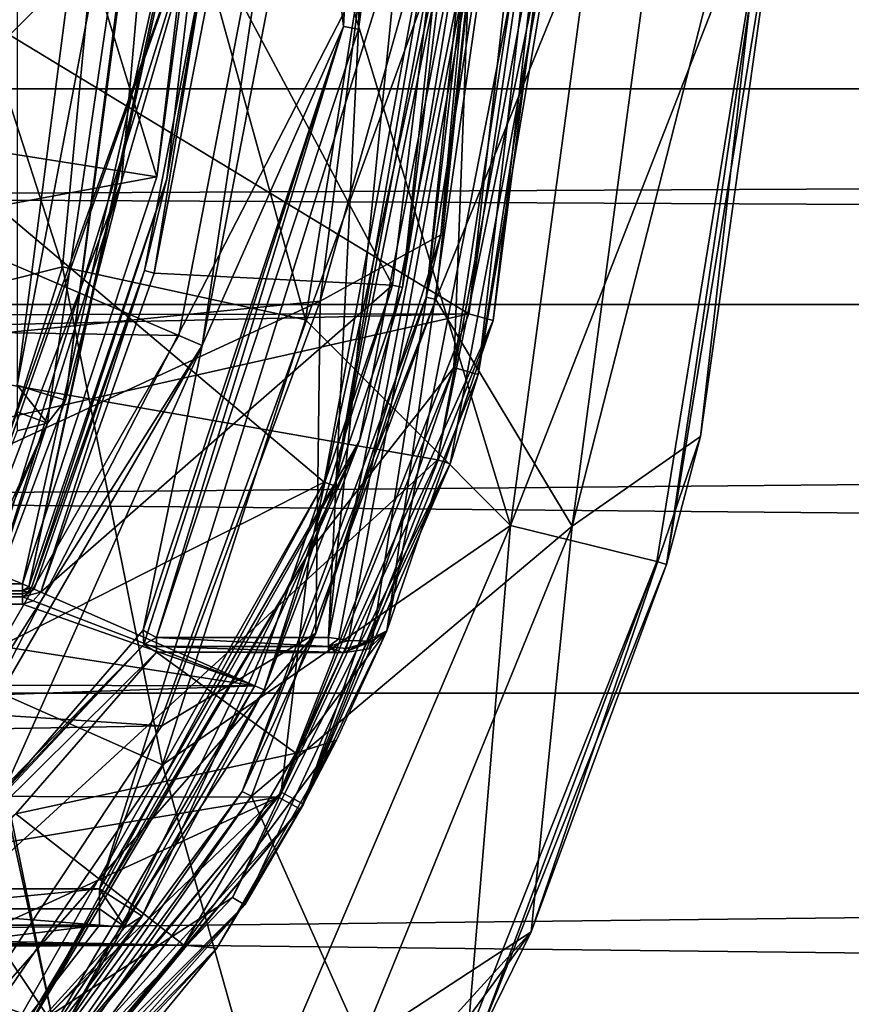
# Model space of a CAD drawing. Extents: x -250 to 250, y -963 to 894.
# Tile 469 of 656: x 7 to 15, y -812 to -803. Entities that reach past the tile are written whole.
import ezdxf

# ---------------------------------------------------------------- set-up
doc = ezdxf.new("R2010")
doc.units = 0
doc.header["$LTSCALE"] = 65.185185
for name, color, linetype in [('1658', 7, 'CONTINUOUS'), ('1659', 7, 'CONTINUOUS'), ('1661', 7, 'CONTINUOUS'), ('1662', 7, 'CONTINUOUS'), ('1664', 7, 'CONTINUOUS'), ('1679', 7, 'CONTINUOUS'), ('1680', 7, 'CONTINUOUS'), ('2534', 7, 'CONTINUOUS'), ('2539', 7, 'CONTINUOUS'), ('2541', 7, 'CONTINUOUS'), ('2543', 7, 'CONTINUOUS'), ('2545', 7, 'CONTINUOUS'), ('3876', 7, 'CONTINUOUS'), ('3877', 7, 'CONTINUOUS'), ('3878', 7, 'CONTINUOUS'), ('3880', 7, 'CONTINUOUS'), ('3881', 7, 'CONTINUOUS'), ('3882', 7, 'CONTINUOUS'), ('3896', 7, 'CONTINUOUS'), ('3897', 7, 'CONTINUOUS'), ('3899', 7, 'CONTINUOUS'), ('3910', 7, 'CONTINUOUS'), ('3924', 7, 'CONTINUOUS'), ('3925', 7, 'CONTINUOUS'), ('3926', 7, 'CONTINUOUS'), ('3928', 7, 'CONTINUOUS'), ('3934', 7, 'CONTINUOUS'), ('3935', 7, 'CONTINUOUS'), ('3936', 7, 'CONTINUOUS'), ('4005', 7, 'CONTINUOUS'), ('4046', 7, 'CONTINUOUS'), ('4047', 7, 'CONTINUOUS'), ('4048', 7, 'CONTINUOUS'), ('4075', 7, 'CONTINUOUS'), ('4076', 7, 'CONTINUOUS'), ('4077', 7, 'CONTINUOUS'), ('4087', 7, 'CONTINUOUS'), ('4281', 7, 'CONTINUOUS'), ('4282', 7, 'CONTINUOUS'), ('4284', 7, 'CONTINUOUS'), ('4286', 7, 'CONTINUOUS'), ('4287', 7, 'CONTINUOUS'), ('4290', 7, 'CONTINUOUS'), ('4300', 7, 'CONTINUOUS'), ('4301', 7, 'CONTINUOUS'), ('4313', 7, 'CONTINUOUS'), ('4342', 7, 'CONTINUOUS'), ('4345', 7, 'CONTINUOUS'), ('4350', 7, 'CONTINUOUS'), ('4351', 7, 'CONTINUOUS'), ('4354', 7, 'CONTINUOUS'), ('4369', 7, 'CONTINUOUS'), ('4370', 7, 'CONTINUOUS'), ('4481', 7, 'CONTINUOUS'), ('4483', 7, 'CONTINUOUS'), ('4484', 7, 'CONTINUOUS'), ('4486', 7, 'CONTINUOUS'), ('4487', 7, 'CONTINUOUS'), ('4502', 7, 'CONTINUOUS'), ('4504', 7, 'CONTINUOUS'), ('4507', 7, 'CONTINUOUS'), ('663', 7, 'CONTINUOUS')]:
    doc.layers.add(name, color=color, linetype=linetype)

msp = doc.modelspace()

# ---------------------------------------------------------------- linework, layer by layer
at = {"layer": '1658', "color": 7, "linetype": 'CONTINUOUS'}
for points in [[(12.8571, -799.6974, -68.65), (14.3639, -800.9913, -68.65), (11.7918, -807.576, -68.65), (12.8571, -799.6974, -68.65)], [(14.3639, -800.9913, -68.65), (13.235, -807.9329, -68.65), (11.7918, -807.576, -68.65), (14.3639, -800.9913, -68.65)], [(11.7918, -807.576, -68.65), (11.37, -812.6286, -68.65), (9.3276, -813.3539, -68.65), (11.7918, -807.576, -68.65)], [(13.235, -807.9329, -68.65), (11.37, -812.6286, -68.65), (11.7918, -807.576, -68.65), (13.235, -807.9329, -68.65)]]:
    msp.add_3dface(points, dxfattribs=at)
at = {"layer": '1659', "color": 7, "linetype": 'CONTINUOUS'}
for points in [[(11.0579, -805.3518, -15.65), (13.499, -799.3569, -15.65), (11.838, -797.9231, -15.65), (11.0579, -805.3518, -15.65)], [(12.3982, -807.5824, -15.65), (13.499, -799.3569, -15.65), (11.0579, -805.3518, -15.65), (12.3982, -807.5824, -15.65)], [(9.2403, -810.2425, -15.65), (12.3982, -807.5824, -15.65), (11.0579, -805.3518, -15.65), (9.2403, -810.2425, -15.65)], [(10.3242, -812.6723, -15.65), (12.3982, -807.5824, -15.65), (9.2403, -810.2425, -15.65), (10.3242, -812.6723, -15.65)], [(6.696, -813.8912, -15.65), (10.3242, -812.6723, -15.65), (9.2403, -810.2425, -15.65), (6.696, -813.8912, -15.65)]]:
    msp.add_3dface(points, dxfattribs=at)
at = {"layer": '1661', "color": 7, "linetype": 'CONTINUOUS'}
for points in [[(13.6631, -806.6986, -16.65), (14.4648, -800.9963, -68.55), (14.4997, -799.3521, -16.65), (13.6631, -806.6986, -16.65)], [(13.3303, -807.96, -68.55), (14.4648, -800.9963, -68.55), (13.6631, -806.6986, -16.65), (13.3303, -807.96, -68.55)], [(11.9952, -811.5793, -16.65), (13.3303, -807.96, -68.55), (13.6631, -806.6986, -16.65), (11.9952, -811.5793, -16.65)], [(11.4587, -812.6748, -68.55), (13.3303, -807.96, -68.55), (11.9952, -811.5793, -16.65), (11.4587, -812.6748, -68.55)], [(7.149, -818.2052, -16.65), (11.4587, -812.6748, -68.55), (11.9952, -811.5793, -16.65), (7.149, -818.2052, -16.65)]]:
    msp.add_3dface(points, dxfattribs=at)
at = {"layer": '1662', "color": 7, "linetype": 'CONTINUOUS'}
for points in [[(3.6, -806, -64.65), (10.7493, -798.8559, -64.65), (3.6, -793, -64.65), (3.6, -806, -64.65)], [(9.9186, -805.3655, -64.65), (10.7493, -798.8559, -64.65), (3.6, -806, -64.65), (9.9186, -805.3655, -64.65)], [(8.3592, -809.5494, -64.65), (9.9186, -805.3655, -64.65), (1.8012, -809.1168, -64.65), (8.3592, -809.5494, -64.65)], [(1.8012, -809.1168, -64.65), (9.9186, -805.3655, -64.65), (3.6, -806, -64.65), (1.8012, -809.1168, -64.65)], [(-8.2051, -809.8483, -64.65), (8.3592, -809.5494, -64.65), (1.8012, -809.1168, -64.65), (-8.2051, -809.8483, -64.65)], [(8.3592, -809.5494, -64.65), (-8.2051, -809.8483, -64.65), (6.2044, -812.7988, -64.65), (8.3592, -809.5494, -64.65)]]:
    msp.add_3dface(points, dxfattribs=at)
at = {"layer": '1664', "color": 7, "linetype": 'CONTINUOUS'}
for points in [[(10.9603, -805.3278, -15.75), (11.738, -797.9239, -15.75), (11.1047, -804.7147, -63.65), (10.9603, -805.3278, -15.75)], [(11.1047, -804.7147, -63.65), (11.738, -797.9239, -15.75), (11.7498, -798.8599, -63.65), (11.1047, -804.7147, -63.65)], [(9.8763, -808.6371, -63.65), (10.9603, -805.3278, -15.75), (11.1047, -804.7147, -63.65), (9.8763, -808.6371, -63.65)], [(9.1512, -810.1972, -15.75), (10.9603, -805.3278, -15.75), (9.8763, -808.6371, -63.65), (9.1512, -810.1972, -15.75)], [(6.0733, -814.3731, -63.65), (9.1512, -810.1972, -15.75), (9.8763, -808.6371, -63.65), (6.0733, -814.3731, -63.65)], [(6.624, -813.8236, -15.75), (9.1512, -810.1972, -15.75), (6.0733, -814.3731, -63.65), (6.624, -813.8236, -15.75)]]:
    msp.add_3dface(points, dxfattribs=at)
at = {"layer": '1679', "color": 7, "linetype": 'CONTINUOUS'}
for points in [[(13.499, -799.3569, -15.65), (12.3982, -807.5824, -15.65), (14.4997, -799.3521, -16.65), (13.499, -799.3569, -15.65)], [(12.3982, -807.5824, -15.65), (13.6631, -806.6986, -16.65), (14.4997, -799.3521, -16.65), (12.3982, -807.5824, -15.65)], [(12.3982, -807.5824, -15.65), (11.9952, -811.5793, -16.65), (13.6631, -806.6986, -16.65), (12.3982, -807.5824, -15.65)], [(12.3982, -807.5824, -15.65), (10.3242, -812.6723, -15.65), (11.9952, -811.5793, -16.65), (12.3982, -807.5824, -15.65)], [(7.5554, -816.4607, -15.65), (7.149, -818.2052, -16.65), (11.9952, -811.5793, -16.65), (7.5554, -816.4607, -15.65)], [(10.3242, -812.6723, -15.65), (7.5554, -816.4607, -15.65), (11.9952, -811.5793, -16.65), (10.3242, -812.6723, -15.65)]]:
    msp.add_3dface(points, dxfattribs=at)
at = {"layer": '1680', "color": 7, "linetype": 'CONTINUOUS'}
for points in [[(10.7493, -798.8559, -64.65), (9.9186, -805.3655, -64.65), (11.7498, -798.8599, -63.65), (10.7493, -798.8559, -64.65)], [(9.9186, -805.3655, -64.65), (11.1047, -804.7147, -63.65), (11.7498, -798.8599, -63.65), (9.9186, -805.3655, -64.65)], [(9.9186, -805.3655, -64.65), (9.8763, -808.6371, -63.65), (11.1047, -804.7147, -63.65), (9.9186, -805.3655, -64.65)], [(9.9186, -805.3655, -64.65), (8.3592, -809.5494, -64.65), (9.8763, -808.6371, -63.65), (9.9186, -805.3655, -64.65)], [(6.2044, -812.7988, -64.65), (6.0733, -814.3731, -63.65), (9.8763, -808.6371, -63.65), (6.2044, -812.7988, -64.65)], [(8.3592, -809.5494, -64.65), (6.2044, -812.7988, -64.65), (9.8763, -808.6371, -63.65), (8.3592, -809.5494, -64.65)]]:
    msp.add_3dface(points, dxfattribs=at)
at = {"layer": '2534', "color": 7, "linetype": 'CONTINUOUS'}
for points in [[(13.235, -807.9329, -68.65), (14.3639, -800.9913, -68.65), (13.3303, -807.96, -68.55), (13.235, -807.9329, -68.65)], [(14.3639, -800.9913, -68.65), (14.4648, -800.9963, -68.55), (13.3303, -807.96, -68.55), (14.3639, -800.9913, -68.65)], [(11.37, -812.6286, -68.65), (13.235, -807.9329, -68.65), (11.4587, -812.6748, -68.55), (11.37, -812.6286, -68.65)], [(13.235, -807.9329, -68.65), (13.3303, -807.96, -68.55), (11.4587, -812.6748, -68.55), (13.235, -807.9329, -68.65)]]:
    msp.add_3dface(points, dxfattribs=at)
at = {"layer": '2539', "color": 7, "linetype": 'CONTINUOUS'}
for points in [[(11.0579, -805.3518, -15.65), (11.838, -797.9231, -15.65), (10.9603, -805.3278, -15.75), (11.0579, -805.3518, -15.65)], [(11.838, -797.9231, -15.65), (11.738, -797.9239, -15.75), (10.9603, -805.3278, -15.75), (11.838, -797.9231, -15.65)], [(11.0579, -805.3518, -15.65), (10.9603, -805.3278, -15.75), (9.1512, -810.1972, -15.75), (11.0579, -805.3518, -15.65)], [(9.2403, -810.2425, -15.65), (11.0579, -805.3518, -15.65), (9.1512, -810.1972, -15.75), (9.2403, -810.2425, -15.65)], [(9.2403, -810.2425, -15.65), (9.1512, -810.1972, -15.75), (6.624, -813.8236, -15.75), (9.2403, -810.2425, -15.65)], [(6.696, -813.8912, -15.65), (9.2403, -810.2425, -15.65), (6.624, -813.8236, -15.75), (6.696, -813.8912, -15.65)]]:
    msp.add_3dface(points, dxfattribs=at)
at = {"layer": '2541', "color": 7, "linetype": 'CONTINUOUS'}
for points in [[(7.3811, -805.029, -68.45), (3.5, -793, -68.45), (7.9589, -799.0019, -68.45), (7.3811, -805.029, -68.45)], [(3.5, -806, -68.45), (3.5, -793, -68.45), (7.3811, -805.029, -68.45), (3.5, -806, -68.45)], [(6.126, -808.9426, -68.45), (3.5, -806, -68.45), (7.3811, -805.029, -68.45), (6.126, -808.9426, -68.45)]]:
    msp.add_3dface(points, dxfattribs=at)
at = {"layer": '2543', "color": 7, "linetype": 'CONTINUOUS'}
for points in [[(12.8571, -799.6974, -68.65), (11.7918, -807.576, -68.65), (10.2551, -802.5265, -68.55), (12.8571, -799.6974, -68.65)], [(10.2551, -802.5265, -68.55), (11.7918, -807.576, -68.65), (9.7725, -805.5508, -68.55), (10.2551, -802.5265, -68.55)], [(9.7725, -805.5508, -68.55), (11.7918, -807.576, -68.65), (8.364, -809.9333, -68.55), (9.7725, -805.5508, -68.55)], [(11.7918, -807.576, -68.65), (9.3276, -813.3539, -68.65), (8.364, -809.9333, -68.55), (11.7918, -807.576, -68.65)], [(8.364, -809.9333, -68.55), (9.3276, -813.3539, -68.65), (5.0764, -814.7437, -68.55), (8.364, -809.9333, -68.55)]]:
    msp.add_3dface(points, dxfattribs=at)
at = {"layer": '2545', "color": 7, "linetype": 'CONTINUOUS'}
for points in [[(7.3811, -805.029, -68.45), (7.9589, -799.0019, -68.45), (9.7725, -805.5508, -68.55), (7.3811, -805.029, -68.45)], [(7.9589, -799.0019, -68.45), (10.2551, -802.5265, -68.55), (9.7725, -805.5508, -68.55), (7.9589, -799.0019, -68.45)], [(6.126, -808.9426, -68.45), (7.3811, -805.029, -68.45), (8.364, -809.9333, -68.55), (6.126, -808.9426, -68.45)], [(7.3811, -805.029, -68.45), (9.7725, -805.5508, -68.55), (8.364, -809.9333, -68.55), (7.3811, -805.029, -68.45)], [(6.126, -808.9426, -68.45), (8.364, -809.9333, -68.55), (5.0764, -814.7437, -68.55), (6.126, -808.9426, -68.45)]]:
    msp.add_3dface(points, dxfattribs=at)
at = {"layer": '3876', "color": 7, "linetype": 'CONTINUOUS'}
msp.add_3dface([(7.9905, -798.0349, 0.35), (6.9326, -791.3049, 0.35), (6.9326, -806.1951, 0.35), (7.9905, -798.0349, 0.35)], dxfattribs=at)
at = {"layer": '3877', "color": 7, "linetype": 'CONTINUOUS'}
for points in [[(10.6313, -805.2083, -58.15), (8.895, -801.9537, -58.15), (11.3989, -798.998, -58.15), (10.6313, -805.2083, -58.15)], [(8.2837, -805.0908, -58.15), (8.895, -801.9537, -58.15), (10.6313, -805.2083, -58.15), (8.2837, -805.0908, -58.15)], [(7.1671, -808.2332, -58.15), (8.2837, -805.0908, -58.15), (10.6313, -805.2083, -58.15), (7.1671, -808.2332, -58.15)], [(9.2743, -809.1546, -58.15), (7.1671, -808.2332, -58.15), (10.6313, -805.2083, -58.15), (9.2743, -809.1546, -58.15)], [(7.0932, -808.3182, -58.15), (7.1671, -808.2332, -58.15), (9.2743, -809.1546, -58.15), (7.0932, -808.3182, -58.15)], [(6.9852, -808.35, -58.15), (7.0932, -808.3182, -58.15), (9.2743, -809.1546, -58.15), (6.9852, -808.35, -58.15)], [(4.1, -808.35, -58.15), (6.9852, -808.35, -58.15), (9.2743, -809.1546, -58.15), (4.1, -808.35, -58.15)], [(6.4525, -809.15, -58.15), (4.1, -808.35, -58.15), (9.2743, -809.1546, -58.15), (6.4525, -809.15, -58.15)], [(6.6246, -809.2484, -58.15), (6.4525, -809.15, -58.15), (9.2743, -809.1546, -58.15), (6.6246, -809.2484, -58.15)], [(7.2935, -812.5031, -58.15), (6.6246, -809.2484, -58.15), (9.2743, -809.1546, -58.15), (7.2935, -812.5031, -58.15)], [(6.6278, -809.4462, -58.15), (6.6246, -809.2484, -58.15), (7.2935, -812.5031, -58.15), (6.6278, -809.4462, -58.15)], [(5.9732, -810.5252, -58.15), (6.6278, -809.4462, -58.15), (7.2935, -812.5031, -58.15), (5.9732, -810.5252, -58.15)], [(5.1, -811.6752, -58.15), (5.9732, -810.5252, -58.15), (7.2935, -812.5031, -58.15), (5.1, -811.6752, -58.15)], [(5.1, -812.35, -58.15), (5.1, -811.6752, -58.15), (7.2935, -812.5031, -58.15), (5.1, -812.35, -58.15)]]:
    msp.add_3dface(points, dxfattribs=at)
at = {"layer": '3878', "color": 7, "linetype": 'CONTINUOUS'}
for points in [[(10.7286, -805.2313, -58.05), (11.4989, -798.997, -58.05), (11.4013, -801.1033, -7.15), (10.7286, -805.2313, -58.05)], [(10.3041, -806.7427, -7.15), (10.7286, -805.2313, -58.05), (11.4013, -801.1033, -7.15), (10.3041, -806.7427, -7.15)], [(9.365, -809.1967, -58.05), (10.7286, -805.2313, -58.05), (10.3041, -806.7427, -7.15), (9.365, -809.1967, -58.05)], [(8.166, -811.424, -7.15), (9.365, -809.1967, -58.05), (10.3041, -806.7427, -7.15), (8.166, -811.424, -7.15)], [(7.3733, -812.5634, -58.05), (9.365, -809.1967, -58.05), (8.166, -811.424, -7.15), (7.3733, -812.5634, -58.05)], [(6.5122, -813.5858, -9.0937), (7.3733, -812.5634, -58.05), (8.166, -811.424, -7.15), (6.5122, -813.5858, -9.0937)]]:
    msp.add_3dface(points, dxfattribs=at)
at = {"layer": '3880', "color": 7, "linetype": 'CONTINUOUS'}
for points in [[(6.8279, -799.3, -11.15), (8.3102, -804.1404, -11.15), (4.8432, -803.5942, -11.15), (6.8279, -799.3, -11.15)], [(8.8939, -799.3, -11.15), (8.3102, -804.1404, -11.15), (6.8279, -799.3, -11.15), (8.8939, -799.3, -11.15)], [(4.8432, -803.5942, -11.15), (8.3102, -804.1404, -11.15), (0.55, -805.5779, -11.15), (4.8432, -803.5942, -11.15)], [(8.3102, -804.1404, -11.15), (6.9852, -808.15, -11.15), (0.55, -805.5779, -11.15), (8.3102, -804.1404, -11.15)], [(0.55, -805.5779, -11.15), (6.9852, -808.15, -11.15), (4.1, -808.15, -11.15), (0.55, -805.5779, -11.15)]]:
    msp.add_3dface(points, dxfattribs=at)
at = {"layer": '3881', "color": 7, "linetype": 'CONTINUOUS'}
for points in [[(8.4078, -804.1622, -11.25), (8.9938, -799.3022, -11.25), (8.7959, -801.941, -58.05), (8.4078, -804.1622, -11.25)], [(8.187, -805.065, -58.05), (8.4078, -804.1622, -11.25), (8.7959, -801.941, -58.05), (8.187, -805.065, -58.05)], [(7.0762, -808.1916, -11.25), (8.4078, -804.1622, -11.25), (7.0762, -808.1916, -58.05), (7.0762, -808.1916, -11.25)], [(7.0762, -808.1916, -58.05), (8.4078, -804.1622, -11.25), (8.187, -805.065, -58.05), (7.0762, -808.1916, -58.05)]]:
    msp.add_3dface(points, dxfattribs=at)
at = {"layer": '3882', "color": 7, "linetype": 'CONTINUOUS'}
for points in [[(4.1, -808.25, -11.25), (6.9852, -808.25, -58.05), (4.1, -808.25, -58.05), (4.1, -808.25, -11.25)], [(6.9852, -808.25, -11.25), (6.9852, -808.25, -58.05), (4.1, -808.25, -11.25), (6.9852, -808.25, -11.25)]]:
    msp.add_3dface(points, dxfattribs=at)
at = {"layer": '3896', "color": 7, "linetype": 'CONTINUOUS'}
for points in [[(-6.4409, -813.2444, -8.4358), (7.7436, -811.5153, -6.8018), (5.7084, -811.5153, -6.8018), (-6.4409, -813.2444, -8.4358)], [(6.1461, -813.5668, -8.7108), (7.7436, -811.5153, -6.8018), (-6.4409, -813.2444, -8.4358), (6.1461, -813.5668, -8.7108)]]:
    msp.add_3dface(points, dxfattribs=at)
at = {"layer": '3897', "color": 7, "linetype": 'CONTINUOUS'}
for points in [[(5.7084, -811.1565, -6.65), (10.9031, -801.0614, -6.65), (8.9207, -800.8875, -6.65), (5.7084, -811.1565, -6.65)], [(7.7436, -811.1565, -6.65), (10.9031, -801.0614, -6.65), (5.7084, -811.1565, -6.65), (7.7436, -811.1565, -6.65)]]:
    msp.add_3dface(points, dxfattribs=at)
at = {"layer": '3899', "color": 7, "linetype": 'CONTINUOUS'}
for points in [[(7.4105, -806.3423, -0.15), (8.4946, -798.1985, -6.15), (8.4906, -798.0218, -0.15), (7.4105, -806.3423, -0.15)], [(7.9599, -804.187, -6.15), (8.4946, -798.1985, -6.15), (7.4105, -806.3423, -0.15), (7.9599, -804.187, -6.15)], [(5.5429, -810.5009, -6.15), (7.9599, -804.187, -6.15), (6.5431, -808.6438, -3.8845), (5.5429, -810.5009, -6.15)], [(6.5431, -808.6438, -3.8845), (7.9599, -804.187, -6.15), (7.4105, -806.3423, -0.15), (6.5431, -808.6438, -3.8845)]]:
    msp.add_3dface(points, dxfattribs=at)
at = {"layer": '3910', "color": 7, "linetype": 'CONTINUOUS'}
for points in [[(8.9207, -800.8875, -6.65), (8.4946, -798.1985, -6.15), (7.9599, -804.187, -6.15), (8.9207, -800.8875, -6.65)], [(8.9207, -800.8875, -6.65), (5.5429, -810.5009, -6.15), (5.3656, -810.8432, -6.3463), (8.9207, -800.8875, -6.65)], [(5.7084, -811.1565, -6.65), (8.9207, -800.8875, -6.65), (5.3656, -810.8432, -6.3463), (5.7084, -811.1565, -6.65)], [(8.9207, -800.8875, -6.65), (7.9599, -804.187, -6.15), (5.5429, -810.5009, -6.15), (8.9207, -800.8875, -6.65)]]:
    msp.add_3dface(points, dxfattribs=at)
at = {"layer": '3924', "color": 7, "linetype": 'CONTINUOUS'}
for points in [[(7.9905, -798.0349, 0.35), (6.9326, -806.1951, 0.35), (8.4906, -798.0218, -0.15), (7.9905, -798.0349, 0.35)], [(8.4906, -798.0218, -0.15), (6.9326, -806.1951, 0.35), (7.2702, -806.299, 0.2039), (8.4906, -798.0218, -0.15)], [(7.4105, -806.3423, -0.15), (8.4906, -798.0218, -0.15), (7.2702, -806.299, 0.2039), (7.4105, -806.3423, -0.15)]]:
    msp.add_3dface(points, dxfattribs=at)
at = {"layer": '3925', "color": 7, "linetype": 'CONTINUOUS'}
for points in [[(6.9326, -806.1951, 0.35), (6.9326, -806.4581, 0.2752), (7.2331, -806.5692, -0.0095), (6.9326, -806.1951, 0.35)], [(7.2702, -806.299, 0.2039), (6.9326, -806.1951, 0.35), (7.2331, -806.5692, -0.0095), (7.2702, -806.299, 0.2039)], [(7.4105, -806.3423, -0.15), (7.2702, -806.299, 0.2039), (7.2331, -806.5692, -0.0095), (7.4105, -806.3423, -0.15)], [(6.9326, -806.4581, 0.2752), (6.9326, -806.6425, 0.0732), (7.2331, -806.5692, -0.0095), (6.9326, -806.4581, 0.2752)]]:
    msp.add_3dface(points, dxfattribs=at)
at = {"layer": '3926', "color": 7, "linetype": 'CONTINUOUS'}
for points in [[(6.5431, -808.6438, -3.8845), (7.4105, -806.3423, -0.15), (7.2331, -806.5692, -0.0095), (6.5431, -808.6438, -3.8845)], [(7.2331, -806.5692, -0.0095), (6.9326, -806.6425, 0.0732), (5.373, -810.6166, -5.9528), (7.2331, -806.5692, -0.0095)], [(5.5429, -810.5009, -6.15), (7.2331, -806.5692, -0.0095), (5.373, -810.6166, -5.9528), (5.5429, -810.5009, -6.15)], [(5.5429, -810.5009, -6.15), (6.5431, -808.6438, -3.8845), (7.2331, -806.5692, -0.0095), (5.5429, -810.5009, -6.15)]]:
    msp.add_3dface(points, dxfattribs=at)
at = {"layer": '3928', "color": 7, "linetype": 'CONTINUOUS'}
for points in [[(7.7436, -811.1565, -6.65), (5.7084, -811.1565, -6.65), (5.7084, -811.3513, -6.6895), (7.7436, -811.1565, -6.65)], [(7.7436, -811.1565, -6.65), (5.7084, -811.3513, -6.6895), (7.7436, -811.3513, -6.6895), (7.7436, -811.1565, -6.65)], [(5.7084, -811.5153, -6.8018), (7.7436, -811.5153, -6.8018), (5.7084, -811.3513, -6.6895), (5.7084, -811.5153, -6.8018)], [(5.7084, -811.3513, -6.6895), (7.7436, -811.5153, -6.8018), (7.7436, -811.3513, -6.6895), (5.7084, -811.3513, -6.6895)]]:
    msp.add_3dface(points, dxfattribs=at)
at = {"layer": '3934', "color": 7, "linetype": 'CONTINUOUS'}
for points in [[(6.1461, -813.5668, -8.7108), (8.166, -811.424, -7.15), (7.9981, -811.5328, -6.9412), (6.1461, -813.5668, -8.7108)], [(6.5122, -813.5858, -9.0937), (8.166, -811.424, -7.15), (6.1461, -813.5668, -8.7108), (6.5122, -813.5858, -9.0937)], [(7.7436, -811.5153, -6.8018), (6.1461, -813.5668, -8.7108), (7.9981, -811.5328, -6.9412), (7.7436, -811.5153, -6.8018)]]:
    msp.add_3dface(points, dxfattribs=at)
at = {"layer": '3935', "color": 7, "linetype": 'CONTINUOUS'}
for points in [[(7.7436, -811.1565, -6.65), (7.7436, -811.3513, -6.6895), (7.9981, -811.5328, -6.9412), (7.7436, -811.1565, -6.65)], [(8.0424, -811.3457, -6.7966), (7.7436, -811.1565, -6.65), (7.9981, -811.5328, -6.9412), (8.0424, -811.3457, -6.7966)], [(7.7436, -811.3513, -6.6895), (7.7436, -811.5153, -6.8018), (7.9981, -811.5328, -6.9412), (7.7436, -811.3513, -6.6895)], [(8.166, -811.424, -7.15), (8.0424, -811.3457, -6.7966), (7.9981, -811.5328, -6.9412), (8.166, -811.424, -7.15)]]:
    msp.add_3dface(points, dxfattribs=at)
at = {"layer": '3936', "color": 7, "linetype": 'CONTINUOUS'}
for points in [[(11.4013, -801.1033, -7.15), (10.9031, -801.0614, -6.65), (7.7436, -811.1565, -6.65), (11.4013, -801.1033, -7.15)], [(10.3041, -806.7427, -7.15), (11.4013, -801.1033, -7.15), (7.7436, -811.1565, -6.65), (10.3041, -806.7427, -7.15)], [(10.3041, -806.7427, -7.15), (7.7436, -811.1565, -6.65), (8.0424, -811.3457, -6.7966), (10.3041, -806.7427, -7.15)], [(8.166, -811.424, -7.15), (10.3041, -806.7427, -7.15), (8.0424, -811.3457, -6.7966), (8.166, -811.424, -7.15)]]:
    msp.add_3dface(points, dxfattribs=at)
at = {"layer": '4005', "color": 7, "linetype": 'CONTINUOUS'}
for points in [[(6.9852, -808.25, -58.05), (6.9852, -808.25, -11.25), (7.0393, -808.2341, -11.25), (6.9852, -808.25, -58.05)], [(6.9852, -808.25, -58.05), (7.0393, -808.2341, -11.25), (7.0393, -808.2341, -58.05), (6.9852, -808.25, -58.05)], [(7.0762, -808.1916, -11.25), (7.0762, -808.1916, -58.05), (7.0393, -808.2341, -58.05), (7.0762, -808.1916, -11.25)], [(7.0393, -808.2341, -11.25), (7.0762, -808.1916, -11.25), (7.0393, -808.2341, -58.05), (7.0393, -808.2341, -11.25)]]:
    msp.add_3dface(points, dxfattribs=at)
at = {"layer": '4046', "color": 7, "linetype": 'CONTINUOUS'}
for points in [[(6.9852, -808.15, -11.15), (8.9635, -799.3014, -11.1783), (7.0499, -808.1797, -11.1798), (6.9852, -808.15, -11.15)], [(6.9852, -808.15, -11.15), (8.3102, -804.1404, -11.15), (8.9635, -799.3014, -11.1783), (6.9852, -808.15, -11.15)], [(8.9635, -799.3014, -11.1783), (8.9938, -799.3022, -11.25), (7.0499, -808.1797, -11.1798), (8.9635, -799.3014, -11.1783)], [(8.9938, -799.3022, -11.25), (8.4078, -804.1622, -11.25), (7.0499, -808.1797, -11.1798), (8.9938, -799.3022, -11.25)], [(8.3102, -804.1404, -11.15), (8.8939, -799.3, -11.15), (8.9635, -799.3014, -11.1783), (8.3102, -804.1404, -11.15)], [(8.4078, -804.1622, -11.25), (7.0762, -808.1916, -11.25), (7.0499, -808.1797, -11.1798), (8.4078, -804.1622, -11.25)]]:
    msp.add_3dface(points, dxfattribs=at)
at = {"layer": '4047', "color": 7, "linetype": 'CONTINUOUS'}
for points in [[(6.9852, -808.15, -11.15), (7.0499, -808.1797, -11.1798), (6.9852, -808.2211, -11.1796), (6.9852, -808.15, -11.15)], [(7.0499, -808.1797, -11.1798), (7.0762, -808.1916, -11.25), (6.9852, -808.2211, -11.1796), (7.0499, -808.1797, -11.1798)], [(7.0762, -808.1916, -11.25), (7.0393, -808.2341, -11.25), (6.9852, -808.2211, -11.1796), (7.0762, -808.1916, -11.25)], [(7.0393, -808.2341, -11.25), (6.9852, -808.25, -11.25), (6.9852, -808.2211, -11.1796), (7.0393, -808.2341, -11.25)]]:
    msp.add_3dface(points, dxfattribs=at)
at = {"layer": '4048', "color": 7, "linetype": 'CONTINUOUS'}
for points in [[(4.1, -808.15, -11.15), (6.9852, -808.15, -11.15), (6.9852, -808.2211, -11.1796), (4.1, -808.15, -11.15)], [(4.1, -808.15, -11.15), (6.9852, -808.2211, -11.1796), (4.1, -808.2207, -11.1793), (4.1, -808.15, -11.15)], [(6.9852, -808.25, -11.25), (4.1, -808.25, -11.25), (4.1, -808.2207, -11.1793), (6.9852, -808.25, -11.25)], [(6.9852, -808.2211, -11.1796), (6.9852, -808.25, -11.25), (4.1, -808.2207, -11.1793), (6.9852, -808.2211, -11.1796)]]:
    msp.add_3dface(points, dxfattribs=at)
at = {"layer": '4075', "color": 7, "linetype": 'CONTINUOUS'}
for points in [[(8.2837, -805.0908, -58.15), (8.187, -805.065, -58.05), (8.7959, -801.941, -58.05), (8.2837, -805.0908, -58.15)], [(8.895, -801.9537, -58.15), (8.2837, -805.0908, -58.15), (8.7959, -801.941, -58.05), (8.895, -801.9537, -58.15)], [(7.0762, -808.1916, -58.05), (8.187, -805.065, -58.05), (7.1028, -808.2038, -58.1207), (7.0762, -808.1916, -58.05)], [(8.187, -805.065, -58.05), (7.1671, -808.2332, -58.15), (7.1028, -808.2038, -58.1207), (8.187, -805.065, -58.05)], [(8.2837, -805.0908, -58.15), (7.1671, -808.2332, -58.15), (8.187, -805.065, -58.05), (8.2837, -805.0908, -58.15)]]:
    msp.add_3dface(points, dxfattribs=at)
at = {"layer": '4076', "color": 7, "linetype": 'CONTINUOUS'}
for points in [[(6.9852, -808.25, -58.05), (7.0393, -808.2341, -58.05), (7.1028, -808.2038, -58.1207), (6.9852, -808.25, -58.05)], [(6.9852, -808.2793, -58.1207), (6.9852, -808.25, -58.05), (7.1028, -808.2038, -58.1207), (6.9852, -808.2793, -58.1207)], [(7.1671, -808.2332, -58.15), (6.9852, -808.2793, -58.1207), (7.1028, -808.2038, -58.1207), (7.1671, -808.2332, -58.15)], [(7.1671, -808.2332, -58.15), (7.0932, -808.3182, -58.15), (6.9852, -808.2793, -58.1207), (7.1671, -808.2332, -58.15)], [(7.0393, -808.2341, -58.05), (7.0762, -808.1916, -58.05), (7.1028, -808.2038, -58.1207), (7.0393, -808.2341, -58.05)], [(7.0932, -808.3182, -58.15), (6.9852, -808.35, -58.15), (6.9852, -808.2793, -58.1207), (7.0932, -808.3182, -58.15)]]:
    msp.add_3dface(points, dxfattribs=at)
at = {"layer": '4077', "color": 7, "linetype": 'CONTINUOUS'}
for points in [[(4.1, -808.25, -58.05), (6.9852, -808.25, -58.05), (6.9852, -808.2793, -58.1207), (4.1, -808.25, -58.05)], [(4.1, -808.2785, -58.1199), (4.1, -808.25, -58.05), (6.9852, -808.2793, -58.1207), (4.1, -808.2785, -58.1199)], [(6.9852, -808.35, -58.15), (4.1, -808.35, -58.15), (4.1, -808.2785, -58.1199), (6.9852, -808.35, -58.15)], [(6.9852, -808.35, -58.15), (4.1, -808.2785, -58.1199), (6.9852, -808.2793, -58.1207), (6.9852, -808.35, -58.15)]]:
    msp.add_3dface(points, dxfattribs=at)
at = {"layer": '4087', "color": 7, "linetype": 'CONTINUOUS'}
for points in [[(10.6313, -805.2083, -58.15), (11.3989, -798.998, -58.15), (10.7286, -805.2313, -58.05), (10.6313, -805.2083, -58.15)], [(11.3989, -798.998, -58.15), (11.4989, -798.997, -58.05), (10.7286, -805.2313, -58.05), (11.3989, -798.998, -58.15)], [(9.2743, -809.1546, -58.15), (10.6313, -805.2083, -58.15), (9.365, -809.1967, -58.05), (9.2743, -809.1546, -58.15)], [(10.6313, -805.2083, -58.15), (10.7286, -805.2313, -58.05), (9.365, -809.1967, -58.05), (10.6313, -805.2083, -58.15)], [(7.2935, -812.5031, -58.15), (9.2743, -809.1546, -58.15), (7.3733, -812.5634, -58.05), (7.2935, -812.5031, -58.15)], [(9.2743, -809.1546, -58.15), (9.365, -809.1967, -58.05), (7.3733, -812.5634, -58.05), (9.2743, -809.1546, -58.15)]]:
    msp.add_3dface(points, dxfattribs=at)
at = {"layer": '4281', "color": 7, "linetype": 'CONTINUOUS'}
for points in [[(11.3822, -805.4918, 13.35), (12.2387, -797.9986, 13.35), (5.8547, -802.132, 13.35), (11.3822, -805.4918, 13.35)], [(0, -805.5114, 13.35), (11.3822, -805.4918, 13.35), (5.8547, -802.132, 13.35), (0, -805.5114, 13.35)], [(-11.236, -806.0143, 13.35), (11.3822, -805.4918, 13.35), (0, -805.5114, 13.35), (-11.236, -806.0143, 13.35)], [(-9.5346, -810.1995, 13.35), (11.3822, -805.4918, 13.35), (-11.236, -806.0143, 13.35), (-9.5346, -810.1995, 13.35)], [(9.5058, -810.2523, 13.35), (11.3822, -805.4918, 13.35), (-9.5346, -810.1995, 13.35), (9.5058, -810.2523, 13.35)], [(9.5058, -810.2523, 13.35), (-9.5346, -810.1995, 13.35), (0, -811.8336, 13.35), (9.5058, -810.2523, 13.35)], [(1.9164, -813.7496, 13.35), (9.5058, -810.2523, 13.35), (0, -811.8336, 13.35), (1.9164, -813.7496, 13.35)], [(5.3924, -815.1321, 13.35), (9.5058, -810.2523, 13.35), (1.9164, -813.7496, 13.35), (5.3924, -815.1321, 13.35)]]:
    msp.add_3dface(points, dxfattribs=at)
at = {"layer": '4282', "color": 7, "linetype": 'CONTINUOUS'}
for points in [[(10.0015, -808.6795, 0.85), (10.2948, -802.6862, 0.85), (11.5127, -793.6832, 0.85), (10.0015, -808.6795, 0.85)], [(12, -798.7652, 0.85), (10.0015, -808.6795, 0.85), (11.5127, -793.6832, 0.85), (12, -798.7652, 0.85)], [(10.5723, -797.1616, 0.85), (11.5127, -793.6832, 0.85), (10.2948, -802.6862, 0.85), (10.5723, -797.1616, 0.85)], [(10.2948, -802.6862, 0.85), (10.0015, -808.6795, 0.85), (8.3051, -808.6795, 0.85), (10.2948, -802.6862, 0.85)]]:
    msp.add_3dface(points, dxfattribs=at)
at = {"layer": '4284', "color": 7, "linetype": 'CONTINUOUS'}
for points in [[(12.4895, -797.9914, 13.1), (11.6233, -805.5563, 13.1), (12.5, -798.7447, 1.35), (12.4895, -797.9914, 13.1)], [(12.5, -798.7447, 1.35), (11.6233, -805.5563, 13.1), (10.5751, -808.6136, 1.35), (12.5, -798.7447, 1.35)], [(11.6233, -805.5563, 13.1), (9.7254, -810.3722, 13.1), (10.5751, -808.6136, 1.35), (11.6233, -805.5563, 13.1)], [(10.5751, -808.6136, 1.35), (9.7254, -810.3722, 13.1), (10.0797, -809.6909, 3.944), (10.5751, -808.6136, 1.35)], [(10.0797, -809.6909, 3.944), (9.7254, -810.3722, 13.1), (8.9002, -811.74, 6.9148), (10.0797, -809.6909, 3.944)], [(9.7254, -810.3722, 13.1), (5.5401, -815.3338, 13.1), (8.9002, -811.74, 6.9148), (9.7254, -810.3722, 13.1)], [(8.9002, -811.74, 6.9148), (5.5401, -815.3338, 13.1), (6.8766, -814.199, 9.1675), (8.9002, -811.74, 6.9148)]]:
    msp.add_3dface(points, dxfattribs=at)
at = {"layer": '4286', "color": 7, "linetype": 'CONTINUOUS'}
for points in [[(8.3051, -808.8237, 0.9589), (9.6799, -809.8185, 3.528), (6.9194, -810.4158, 4.6143), (8.3051, -808.8237, 0.9589)], [(10.1437, -808.8312, 0.9849), (9.6799, -809.8185, 3.528), (8.3051, -808.8237, 0.9589), (10.1437, -808.8312, 0.9849)], [(10.0032, -808.8238, 0.9591), (10.0745, -808.8256, 0.9654), (8.3051, -808.8237, 0.9589), (10.0032, -808.8238, 0.9591)], [(10.0745, -808.8256, 0.9654), (10.1437, -808.8312, 0.9849), (8.3051, -808.8237, 0.9589), (10.0745, -808.8256, 0.9654)], [(9.6799, -809.8185, 3.528), (8.574, -811.711, 6.4339), (6.9194, -810.4158, 4.6143), (9.6799, -809.8185, 3.528)], [(6.9194, -810.4158, 4.6143), (8.574, -811.711, 6.4339), (5.6621, -811.6517, 6.3621), (6.9194, -810.4158, 4.6143)], [(5.5727, -811.7044, 6.426), (8.574, -811.711, 6.4339), (5.4521, -811.7257, 6.4516), (5.5727, -811.7044, 6.426)], [(8.574, -811.711, 6.4339), (6.6128, -814.0633, 8.7077), (5.4521, -811.7257, 6.4516), (8.574, -811.711, 6.4339)], [(5.6621, -811.6517, 6.3621), (8.574, -811.711, 6.4339), (5.5727, -811.7044, 6.426), (5.6621, -811.6517, 6.3621)]]:
    msp.add_3dface(points, dxfattribs=at)
at = {"layer": '4287', "color": 7, "linetype": 'CONTINUOUS'}
for points in [[(9.6067, -800.1009, 7.85), (8.5277, -805.7057, 7.85), (0, -802.05, 7.85), (9.6067, -800.1009, 7.85)], [(8.5277, -805.7057, 7.85), (-8.6205, -805.4248, 7.85), (0, -802.05, 7.85), (8.5277, -805.7057, 7.85)], [(8.5277, -805.7057, 7.85), (5.4629, -811.0187, 7.85), (-8.6205, -805.4248, 7.85), (8.5277, -805.7057, 7.85)]]:
    msp.add_3dface(points, dxfattribs=at)
at = {"layer": '4290', "color": 7, "linetype": 'CONTINUOUS'}
for points in [[(10.4232, -797.1715, 0.9869), (10.1486, -802.6615, 0.9869), (9.8554, -800.103, 7.6218), (10.4232, -797.1715, 0.9869)], [(9.8554, -800.103, 7.6218), (10.1486, -802.6615, 0.9869), (8.7564, -805.804, 7.6218), (9.8554, -800.103, 7.6218)], [(10.1486, -802.6615, 0.9869), (8.1733, -808.6091, 0.9869), (8.7564, -805.804, 7.6218), (10.1486, -802.6615, 0.9869)], [(6.7988, -810.1992, 4.6788), (5.6145, -811.2215, 7.6218), (8.7564, -805.804, 7.6218), (6.7988, -810.1992, 4.6788)], [(8.1733, -808.6091, 0.9869), (6.7988, -810.1992, 4.6788), (8.7564, -805.804, 7.6218), (8.1733, -808.6091, 0.9869)]]:
    msp.add_3dface(points, dxfattribs=at)
at = {"layer": '4300', "color": 7, "linetype": 'CONTINUOUS'}
for points in [[(10.0015, -808.6795, 0.85), (12, -798.7652, 0.85), (10.101, -808.693, 0.8594), (10.0015, -808.6795, 0.85)], [(10.101, -808.693, 0.8594), (12, -798.7652, 0.85), (10.1961, -808.71, 0.8877), (10.101, -808.693, 0.8594)], [(10.1961, -808.71, 0.8877), (12, -798.7652, 0.85), (10.4285, -808.7148, 1.0572), (10.1961, -808.71, 0.8877)], [(12, -798.7652, 0.85), (10.5751, -808.6136, 1.35), (10.4285, -808.7148, 1.0572), (12, -798.7652, 0.85)], [(12, -798.7652, 0.85), (12.5, -798.7447, 1.35), (10.5751, -808.6136, 1.35), (12, -798.7652, 0.85)]]:
    msp.add_3dface(points, dxfattribs=at)
at = {"layer": '4301', "color": 7, "linetype": 'CONTINUOUS'}
for points in [[(10.5751, -808.6136, 1.35), (9.6799, -809.8185, 3.528), (10.1437, -808.8312, 0.9849), (10.5751, -808.6136, 1.35)], [(10.5751, -808.6136, 1.35), (10.0797, -809.6909, 3.944), (9.6799, -809.8185, 3.528), (10.5751, -808.6136, 1.35)], [(10.5751, -808.6136, 1.35), (10.1437, -808.8312, 0.9849), (10.3958, -808.7911, 1.1182), (10.5751, -808.6136, 1.35)], [(10.0797, -809.6909, 3.944), (8.574, -811.711, 6.4339), (9.6799, -809.8185, 3.528), (10.0797, -809.6909, 3.944)], [(10.0797, -809.6909, 3.944), (8.9002, -811.74, 6.9148), (8.574, -811.711, 6.4339), (10.0797, -809.6909, 3.944)], [(8.9002, -811.74, 6.9148), (6.6128, -814.0633, 8.7077), (8.574, -811.711, 6.4339), (8.9002, -811.74, 6.9148)], [(8.9002, -811.74, 6.9148), (6.8766, -814.199, 9.1675), (6.6128, -814.0633, 8.7077), (8.9002, -811.74, 6.9148)]]:
    msp.add_3dface(points, dxfattribs=at)
at = {"layer": '4313', "color": 7, "linetype": 'CONTINUOUS'}
for points in [[(12.2387, -797.9986, 13.35), (11.3822, -805.4918, 13.35), (12.4895, -797.9914, 13.1), (12.2387, -797.9986, 13.35)], [(11.3822, -805.4918, 13.35), (11.6233, -805.5563, 13.1), (12.4895, -797.9914, 13.1), (11.3822, -805.4918, 13.35)], [(11.3822, -805.4918, 13.35), (9.5058, -810.2523, 13.35), (11.6233, -805.5563, 13.1), (11.3822, -805.4918, 13.35)], [(9.5058, -810.2523, 13.35), (9.7254, -810.3722, 13.1), (11.6233, -805.5563, 13.1), (9.5058, -810.2523, 13.35)], [(9.5058, -810.2523, 13.35), (5.3924, -815.1321, 13.35), (9.7254, -810.3722, 13.1), (9.5058, -810.2523, 13.35)], [(5.3924, -815.1321, 13.35), (5.5401, -815.3338, 13.1), (9.7254, -810.3722, 13.1), (5.3924, -815.1321, 13.35)]]:
    msp.add_3dface(points, dxfattribs=at)
at = {"layer": '4342', "color": 7, "linetype": 'CONTINUOUS'}
for points in [[(6.7988, -810.1992, 4.6788), (8.1733, -808.6091, 0.9869), (8.182, -808.7488, 0.9494), (6.7988, -810.1992, 4.6788)], [(5.5555, -811.4311, 6.4442), (8.182, -808.7488, 0.9494), (5.5571, -811.5469, 6.3507), (5.5555, -811.4311, 6.4442)], [(5.5555, -811.4311, 6.4442), (6.7988, -810.1992, 4.6788), (8.182, -808.7488, 0.9494), (5.5555, -811.4311, 6.4442)], [(8.182, -808.7488, 0.9494), (8.3051, -808.8237, 0.9589), (5.5571, -811.5469, 6.3507), (8.182, -808.7488, 0.9494)], [(8.3051, -808.8237, 0.9589), (6.9194, -810.4158, 4.6143), (5.5571, -811.5469, 6.3507), (8.3051, -808.8237, 0.9589)]]:
    msp.add_3dface(points, dxfattribs=at)
at = {"layer": '4345', "color": 7, "linetype": 'CONTINUOUS'}
for points in [[(8.3051, -808.6795, 0.85), (10.0015, -808.6795, 0.85), (10.0015, -808.7699, 0.8803), (8.3051, -808.6795, 0.85)], [(8.3051, -808.6795, 0.85), (10.0015, -808.7699, 0.8803), (8.3051, -808.7699, 0.8803), (8.3051, -808.6795, 0.85)], [(10.0032, -808.8238, 0.9591), (8.3051, -808.8237, 0.9589), (8.3051, -808.7699, 0.8803), (10.0032, -808.8238, 0.9591)], [(10.0015, -808.7699, 0.8803), (10.0032, -808.8238, 0.9591), (8.3051, -808.7699, 0.8803), (10.0015, -808.7699, 0.8803)]]:
    msp.add_3dface(points, dxfattribs=at)
at = {"layer": '4350', "color": 7, "linetype": 'CONTINUOUS'}
for points in [[(8.1733, -808.6091, 0.9869), (8.2169, -808.6324, 0.8881), (8.182, -808.7488, 0.9494), (8.1733, -808.6091, 0.9869)], [(8.2169, -808.6324, 0.8881), (8.3051, -808.6795, 0.85), (8.182, -808.7488, 0.9494), (8.2169, -808.6324, 0.8881)], [(8.3051, -808.6795, 0.85), (8.3051, -808.7699, 0.8803), (8.182, -808.7488, 0.9494), (8.3051, -808.6795, 0.85)], [(8.3051, -808.7699, 0.8803), (8.3051, -808.8237, 0.9589), (8.182, -808.7488, 0.9494), (8.3051, -808.7699, 0.8803)]]:
    msp.add_3dface(points, dxfattribs=at)
at = {"layer": '4351', "color": 7, "linetype": 'CONTINUOUS'}
for points in [[(10.2948, -802.6862, 0.85), (10.1486, -802.6615, 0.9869), (10.4232, -797.1715, 0.9869), (10.2948, -802.6862, 0.85)], [(10.5723, -797.1616, 0.85), (10.2948, -802.6862, 0.85), (10.4232, -797.1715, 0.9869), (10.5723, -797.1616, 0.85)], [(8.1733, -808.6091, 0.9869), (10.1486, -802.6615, 0.9869), (8.2169, -808.6324, 0.8881), (8.1733, -808.6091, 0.9869)], [(10.1486, -802.6615, 0.9869), (8.3051, -808.6795, 0.85), (8.2169, -808.6324, 0.8881), (10.1486, -802.6615, 0.9869)], [(10.2948, -802.6862, 0.85), (8.3051, -808.6795, 0.85), (10.1486, -802.6615, 0.9869), (10.2948, -802.6862, 0.85)]]:
    msp.add_3dface(points, dxfattribs=at)
at = {"layer": '4354', "color": 7, "linetype": 'CONTINUOUS'}
for points in [[(8.7564, -805.804, 7.6218), (8.5277, -805.7057, 7.85), (9.6067, -800.1009, 7.85), (8.7564, -805.804, 7.6218)], [(9.8554, -800.103, 7.6218), (8.7564, -805.804, 7.6218), (9.6067, -800.1009, 7.85), (9.8554, -800.103, 7.6218)], [(8.7564, -805.804, 7.6218), (5.4629, -811.0187, 7.85), (8.5277, -805.7057, 7.85), (8.7564, -805.804, 7.6218)], [(8.7564, -805.804, 7.6218), (5.6145, -811.2215, 7.6218), (5.4629, -811.0187, 7.85), (8.7564, -805.804, 7.6218)]]:
    msp.add_3dface(points, dxfattribs=at)
at = {"layer": '4369', "color": 7, "linetype": 'CONTINUOUS'}
for points in [[(10.4285, -808.7148, 1.0572), (10.5751, -808.6136, 1.35), (10.3958, -808.7911, 1.1182), (10.4285, -808.7148, 1.0572)], [(10.4285, -808.7148, 1.0572), (10.1437, -808.8312, 0.9849), (10.1747, -808.7868, 0.9187), (10.4285, -808.7148, 1.0572)], [(10.1437, -808.8312, 0.9849), (10.4285, -808.7148, 1.0572), (10.3958, -808.7911, 1.1182), (10.1437, -808.8312, 0.9849)], [(10.1961, -808.71, 0.8877), (10.4285, -808.7148, 1.0572), (10.1747, -808.7868, 0.9187), (10.1961, -808.71, 0.8877)]]:
    msp.add_3dface(points, dxfattribs=at)
at = {"layer": '4370', "color": 7, "linetype": 'CONTINUOUS'}
for points in [[(10.0015, -808.7699, 0.8803), (10.0015, -808.6795, 0.85), (10.101, -808.693, 0.8594), (10.0015, -808.7699, 0.8803)], [(10.0015, -808.7699, 0.8803), (10.101, -808.693, 0.8594), (10.1961, -808.71, 0.8877), (10.0015, -808.7699, 0.8803)], [(10.0015, -808.7699, 0.8803), (10.1961, -808.71, 0.8877), (10.1747, -808.7868, 0.9187), (10.0015, -808.7699, 0.8803)], [(10.1437, -808.8312, 0.9849), (10.0745, -808.8256, 0.9654), (10.0015, -808.7699, 0.8803), (10.1437, -808.8312, 0.9849)], [(10.1437, -808.8312, 0.9849), (10.0015, -808.7699, 0.8803), (10.1747, -808.7868, 0.9187), (10.1437, -808.8312, 0.9849)], [(10.0745, -808.8256, 0.9654), (10.0032, -808.8238, 0.9591), (10.0015, -808.7699, 0.8803), (10.0745, -808.8256, 0.9654)]]:
    msp.add_3dface(points, dxfattribs=at)
at = {"layer": '4481', "color": 7, "linetype": 'CONTINUOUS'}
for points in [[(11.2345, -806.0192, 13.35), (11.4476, -800.3902, 13.35), (12.2386, -799.5049, 13.35), (11.2345, -806.0192, 13.35)], [(9.8166, -807.8285, 13.35), (11.4476, -800.3902, 13.35), (11.2345, -806.0192, 13.35), (9.8166, -807.8285, 13.35)], [(9.5327, -810.2031, 13.35), (9.8166, -807.8285, 13.35), (11.2345, -806.0192, 13.35), (9.5327, -810.2031, 13.35)], [(6.8625, -812.7593, 13.35), (9.8166, -807.8285, 13.35), (9.5327, -810.2031, 13.35), (6.8625, -812.7593, 13.35)], [(5.5823, -814.9901, 13.35), (6.8625, -812.7593, 13.35), (9.5327, -810.2031, 13.35), (5.5823, -814.9901, 13.35)]]:
    msp.add_3dface(points, dxfattribs=at)
at = {"layer": '4483', "color": 7, "linetype": 'CONTINUOUS'}
for points in [[(11.4742, -806.0893, 13.6), (12.4894, -799.5122, 13.6), (12.4607, -800.216, 14.3556), (11.4742, -806.0893, 13.6)], [(11.1983, -806.9699, 14.3426), (11.4742, -806.0893, 13.6), (12.4607, -800.216, 14.3556), (11.1983, -806.9699, 14.3426)], [(9.7525, -810.3222, 13.6), (11.4742, -806.0893, 13.6), (11.1983, -806.9699, 14.3426), (9.7525, -810.3222, 13.6)], [(9.1754, -811.3136, 14.307), (9.7525, -810.3222, 13.6), (11.1983, -806.9699, 14.3426), (9.1754, -811.3136, 14.307)], [(5.7341, -815.1887, 13.6), (9.7525, -810.3222, 13.6), (9.1754, -811.3136, 14.307), (5.7341, -815.1887, 13.6)], [(5.0364, -815.6819, 14.2249), (5.7341, -815.1887, 13.6), (9.1754, -811.3136, 14.307), (5.0364, -815.6819, 14.2249)]]:
    msp.add_3dface(points, dxfattribs=at)
at = {"layer": '4484', "color": 7, "linetype": 'CONTINUOUS'}
for points in [[(0, -792.5102, 17.4641), (0, -804.9898, 17.4641), (12.3344, -800.2093, 14.5729), (0, -792.5102, 17.4641)], [(12.3344, -800.2093, 14.5729), (0, -804.9898, 17.4641), (11.0726, -806.9286, 14.5632), (12.3344, -800.2093, 14.5729)], [(0, -804.9898, 17.4641), (0, -817.0905, 14.4123), (11.0726, -806.9286, 14.5632), (0, -804.9898, 17.4641)], [(11.0726, -806.9286, 14.5632), (0, -817.0905, 14.4123), (9.0539, -811.2404, 14.5324), (11.0726, -806.9286, 14.5632)], [(9.0539, -811.2404, 14.5324), (0, -817.0905, 14.4123), (4.9494, -815.5544, 14.4558), (9.0539, -811.2404, 14.5324)]]:
    msp.add_3dface(points, dxfattribs=at)
at = {"layer": '4486', "color": 7, "linetype": 'CONTINUOUS'}
for points in [[(11.4893, -799.4907, 13.7965), (11.4476, -800.3902, 13.35), (10.0629, -807.1864, 13.7586), (11.4893, -799.4907, 13.7965)], [(11.4476, -800.3902, 13.35), (9.8166, -807.8285, 13.35), (10.0629, -807.1864, 13.7586), (11.4476, -800.3902, 13.35)], [(10.0629, -807.1864, 13.7586), (9.8166, -807.8285, 13.35), (6.9939, -812.61, 13.6586), (10.0629, -807.1864, 13.7586)], [(9.8166, -807.8285, 13.35), (6.8625, -812.7593, 13.35), (6.9939, -812.61, 13.6586), (9.8166, -807.8285, 13.35)]]:
    msp.add_3dface(points, dxfattribs=at)
at = {"layer": '4487', "color": 7, "linetype": 'CONTINUOUS'}
for points in [[(9.9573, -807.15, 13.938), (0, -798.75, 16.85), (11.3841, -799.488, 13.9724), (9.9573, -807.15, 13.938)], [(0, -812.1927, 14.9953), (0, -798.75, 16.85), (9.9573, -807.15, 13.938), (0, -812.1927, 14.9953)], [(6.8989, -812.534, 13.8427), (0, -812.1927, 14.9953), (9.9573, -807.15, 13.938), (6.8989, -812.534, 13.8427)]]:
    msp.add_3dface(points, dxfattribs=at)
at = {"layer": '4502', "color": 7, "linetype": 'CONTINUOUS'}
for points in [[(11.2345, -806.0192, 13.35), (12.2386, -799.5049, 13.35), (11.4742, -806.0893, 13.6), (11.2345, -806.0192, 13.35)], [(12.2386, -799.5049, 13.35), (12.4894, -799.5122, 13.6), (11.4742, -806.0893, 13.6), (12.2386, -799.5049, 13.35)], [(9.5327, -810.2031, 13.35), (11.2345, -806.0192, 13.35), (9.7525, -810.3222, 13.6), (9.5327, -810.2031, 13.35)], [(11.2345, -806.0192, 13.35), (11.4742, -806.0893, 13.6), (9.7525, -810.3222, 13.6), (11.2345, -806.0192, 13.35)], [(5.5823, -814.9901, 13.35), (9.5327, -810.2031, 13.35), (5.7341, -815.1887, 13.6), (5.5823, -814.9901, 13.35)], [(9.5327, -810.2031, 13.35), (9.7525, -810.3222, 13.6), (5.7341, -815.1887, 13.6), (9.5327, -810.2031, 13.35)]]:
    msp.add_3dface(points, dxfattribs=at)
at = {"layer": '4504', "color": 7, "linetype": 'CONTINUOUS'}
for points in [[(12.4607, -800.216, 14.3556), (12.3344, -800.2093, 14.5729), (11.0726, -806.9286, 14.5632), (12.4607, -800.216, 14.3556)], [(11.1983, -806.9699, 14.3426), (12.4607, -800.216, 14.3556), (11.0726, -806.9286, 14.5632), (11.1983, -806.9699, 14.3426)], [(11.1983, -806.9699, 14.3426), (11.0726, -806.9286, 14.5632), (9.0539, -811.2404, 14.5324), (11.1983, -806.9699, 14.3426)], [(9.1754, -811.3136, 14.307), (11.1983, -806.9699, 14.3426), (9.0539, -811.2404, 14.5324), (9.1754, -811.3136, 14.307)], [(9.1754, -811.3136, 14.307), (9.0539, -811.2404, 14.5324), (4.9494, -815.5544, 14.4558), (9.1754, -811.3136, 14.307)], [(5.0364, -815.6819, 14.2249), (9.1754, -811.3136, 14.307), (4.9494, -815.5544, 14.4558), (5.0364, -815.6819, 14.2249)]]:
    msp.add_3dface(points, dxfattribs=at)
at = {"layer": '4507', "color": 7, "linetype": 'CONTINUOUS'}
for points in [[(10.0629, -807.1864, 13.7586), (9.9573, -807.15, 13.938), (11.3841, -799.488, 13.9724), (10.0629, -807.1864, 13.7586)], [(11.4893, -799.4907, 13.7965), (10.0629, -807.1864, 13.7586), (11.3841, -799.488, 13.9724), (11.4893, -799.4907, 13.7965)], [(6.9939, -812.61, 13.6586), (6.8989, -812.534, 13.8427), (9.9573, -807.15, 13.938), (6.9939, -812.61, 13.6586)], [(10.0629, -807.1864, 13.7586), (6.9939, -812.61, 13.6586), (9.9573, -807.15, 13.938), (10.0629, -807.1864, 13.7586)]]:
    msp.add_3dface(points, dxfattribs=at)
at = {"layer": '663', "color": 7, "linetype": 'CONTINUOUS'}
for points in [[(210, -803.2758, 2.4478), (-210, -803.2758, 2.4478), (-210, -805.3999, 6.8584), (210, -803.2758, 2.4478)], [(210, -803.2758, 2.4478), (210, -803.2758, -2.4479), (-210, -803.2758, 2.4478), (210, -803.2758, 2.4478)], [(210, -805.3999, 6.8584), (210, -803.2758, 2.4478), (-210, -805.3999, 6.8584), (210, -805.3999, 6.8584)], [(210, -803.2758, -2.4479), (210, -805.3999, -6.8585), (-210, -803.2758, -2.4479), (210, -803.2758, -2.4479)], [(210, -803.2758, -2.4479), (-210, -803.2758, -2.4479), (-210, -803.2758, 2.4478), (210, -803.2758, -2.4479)], [(210, -805.3999, -6.8585), (-210, -805.3999, -6.8585), (-210, -803.2758, -2.4479), (210, -805.3999, -6.8585)], [(210, -805.3999, 6.8584), (-210, -805.3999, 6.8584), (-210, -809.2273, 9.9107), (210, -805.3999, 6.8584)], [(210, -809.2273, 9.9107), (210, -805.3999, 6.8584), (-210, -809.2273, 9.9107), (210, -809.2273, 9.9107)], [(210, -805.3999, -6.8585), (210, -809.2273, -9.9107), (-210, -805.3999, -6.8585), (210, -805.3999, -6.8585)], [(210, -809.2273, -9.9107), (-210, -809.2273, -9.9107), (-210, -805.3999, -6.8585), (210, -809.2273, -9.9107)], [(210, -809.2273, 9.9107), (-210, -809.2273, 9.9107), (-210, -814, 11), (210, -809.2273, 9.9107)], [(210, -814, 11), (210, -809.2273, 9.9107), (-210, -814, 11), (210, -814, 11)], [(210, -814, -11), (-210, -814, -11), (-210, -809.2273, -9.9107), (210, -814, -11)], [(210, -809.2273, -9.9107), (210, -814, -11), (-210, -809.2273, -9.9107), (210, -809.2273, -9.9107)]]:
    msp.add_3dface(points, dxfattribs=at)

doc.saveas('drawing.dxf')
